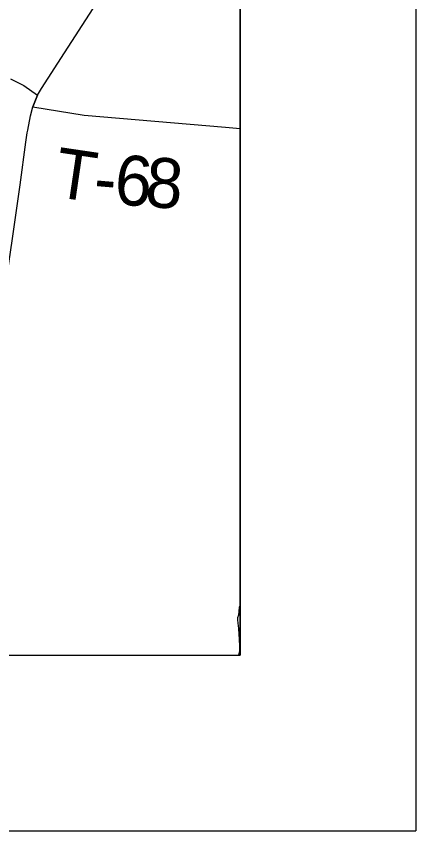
# Model space of a CAD drawing. Extents: x 0 to 34, y 0 to 22.
# Drawn here: x 8.7724 to 9, y 14 to 14.4643 of the extents above; entities that cross this region are included whole.
import ezdxf

# ---------------------------------------------------------------- set-up
doc = ezdxf.new("R2010")
doc.units = 0
for name, color, linetype in [('GM_X_Corporation', 7, 'Continuous'), ('GM_X_County_Road', 7, 'Continuous'), ('GM_X_Minor_River', 7, 'Continuous'), ('GM_X_State_Route', 7, 'Continuous'), ('GM_X_Township_Road_Text', 7, 'Continuous'), ('SH_Cut_Line', 7, 'Continuous'), ('SH_Data', 7, 'Continuous')]:
    doc.layers.add(name, color=color, linetype=linetype)

msp = doc.modelspace()

# ---------------------------------------------------------------- linework, layer by layer
at = {"layer": 'GM_X_Corporation'}
msp.add_lwpolyline([(8.31297, 14.1), (8.9, 14.1), (8.9, 17.02104)], dxfattribs=at)
at = {"layer": 'GM_X_County_Road'}
msp.add_line((8.78446, 14.41939), (8.7818, 14.41275), dxfattribs=at)
for points in [[(8.76915, 14.4286), (8.77664, 14.42485), (8.78446, 14.41939)], [(8.7818, 14.41275), (8.81103, 14.40792), (8.89169, 14.40117), (8.9, 14.40034)]]:
    msp.add_lwpolyline(points, dxfattribs=at)
at = {"layer": 'GM_X_Minor_River'}
msp.add_lwpolyline([(8.9, 14.12854), (8.89939, 14.12723), (8.89894, 14.12286), (8.89853, 14.12135), (8.89851, 14.12021), (8.89867, 14.1183), (8.89883, 14.11678), (8.899, 14.11525), (8.89946, 14.10897), (8.89959, 14.10535), (8.89955, 14.10288), (8.89934, 14.10136), (8.89904, 14.1)], dxfattribs=at)
at = {"layer": 'GM_X_State_Route'}
msp.add_line((8.7818, 14.41275), (8.78446, 14.41939), dxfattribs=at)
for points in [[(8.78446, 14.41939), (8.78678, 14.4231), (8.79981, 14.44345), (8.81615, 14.46868), (8.82694, 14.48499), (8.83103, 14.4924), (8.83426, 14.49828), (8.83891, 14.5113), (8.84254, 14.52533), (8.84444, 14.53444), (8.84457, 14.53492)], [(8.77871, 14.39788), (8.77893, 14.39936), (8.78045, 14.40751), (8.7818, 14.41275)], [(8.73524, 14.1), (8.73859, 14.12228), (8.74369, 14.15835), (8.74865, 14.18932), (8.75382, 14.22564), (8.75935, 14.26268), (8.76408, 14.29478), (8.77026, 14.33757), (8.77463, 14.36821), (8.77791, 14.39245), (8.77871, 14.39788)]]:
    msp.add_lwpolyline(points, dxfattribs=at)
at = {"layer": 'SH_Cut_Line'}
msp.add_lwpolyline([(5.60301, 15.02173), (5.5402, 14.5449), (5.49472, 14.18022), (5.49031, 14.14478), (5.48934, 14.13697), (5.48791, 14.12545), (5.48474, 14.1), (8.9, 14.1), (8.9, 20.9)], dxfattribs=at)
at = {"layer": 'SH_Data'}
for p, q in [((9, 21), (9, 14)), ((8.9, 20.9), (8.9, 14.1)), ((2.1, 14.1), (8.9, 14.1)), ((2, 14), (9, 14))]:
    msp.add_line(p, q, dxfattribs=at)

# ---------------------------------------------------------------- texts
at = {"layer": 'GM_X_Township_Road_Text'}
for s, rotation, p in [('T', 351.6172, (8.79297, 14.36161)), ('6', 355.4977, (8.8277, 14.35727)), ('8', 355.6738, (8.84524, 14.35589)), ('-', 355.0549, (8.81584, 14.35829))]:
    msp.add_text(s, height=0.02841, rotation=rotation, dxfattribs=at).set_placement(p)

doc.saveas('drawing.dxf')
